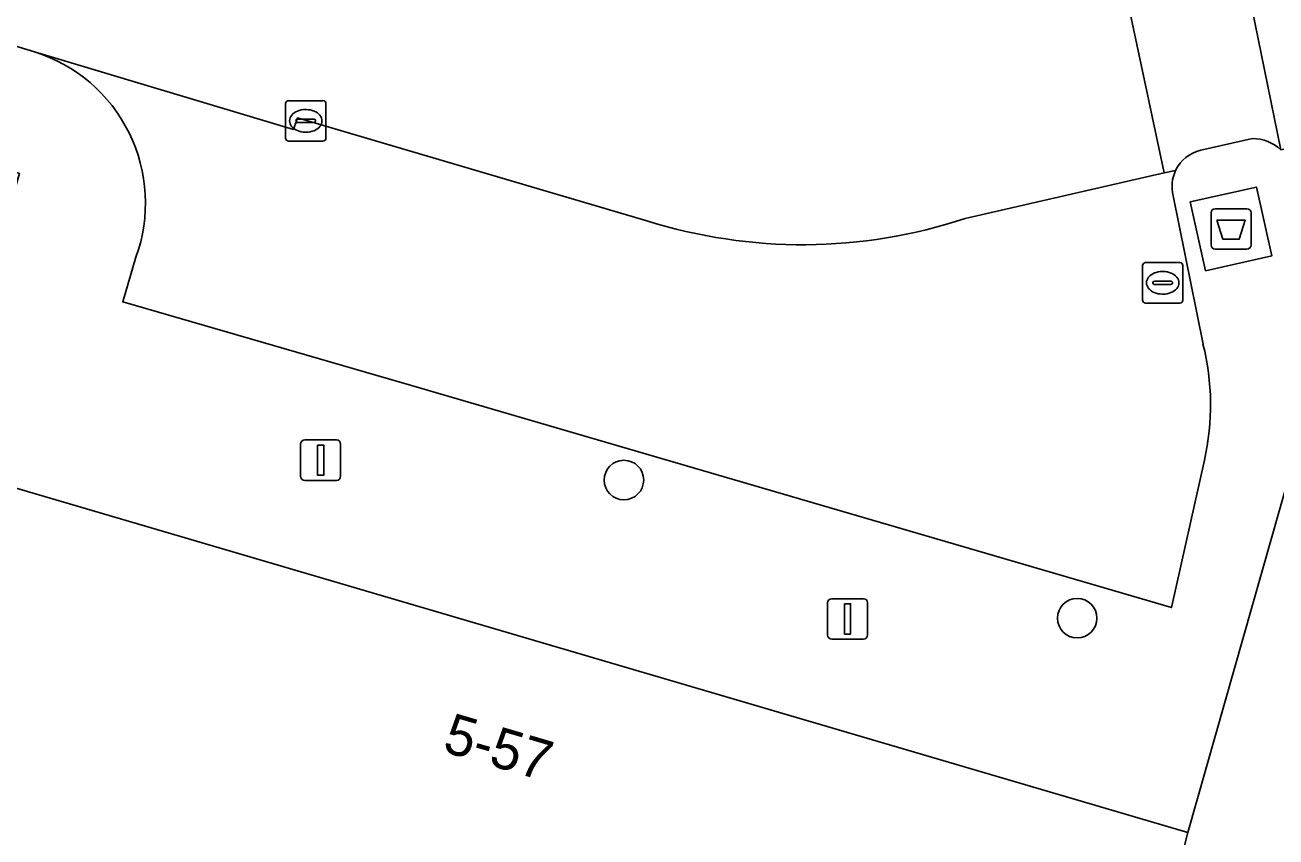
# Model space of a CAD drawing. Extents: x 161772 to 163126, y 383092 to 383917.
# Drawn here: x 163019.32 to 163050.29, y 383683.35 to 383703.46 of the extents above; entities that cross this region are included whole.
import ezdxf

# ---------------------------------------------------------------- set-up
doc = ezdxf.new("R2010")
doc.units = 0
for name, color, linetype in [('IMGEO_Afval_apart_plaats', 7, 'Continuous'), ('IMGEO_Boom', 7, 'Continuous'), ('IMGEO_Kolk', 7, 'Continuous'), ('IMGEO_Lichtmast', 7, 'Continuous'), ('IMGEO_Pand', 7, 'Continuous'), ('IMGEO_Pand_nummerreeks', 7, 'Continuous'), ('IMGEO_Parkeervlak_open', 7, 'Continuous'), ('IMGEO_Rijbaan_lokaal_open', 7, 'Continuous'), ('IMGEO_Rioolput', 7, 'Continuous'), ('IMGEO_Voetpad_gesloten', 7, 'Continuous'), ('IMGEO_Voetpad_open', 7, 'Continuous')]:
    doc.layers.add(name, color=color, linetype=linetype)

msp = doc.modelspace()

# ---------------------------------------------------------------- linework, layer by layer
at = {"layer": 'IMGEO_Afval_apart_plaats'}
for p, q in [((163048.681, 383698.006), (163048.681, 383698.806)), ((163048.681, 383698.806), (163048.681, 383698.006)), ((163048.781, 383698.906), (163049.571, 383698.906)), ((163049.571, 383698.906), (163048.781, 383698.906)), ((163049.671, 383698.806), (163049.671, 383698.006)), ((163049.671, 383698.006), (163049.671, 383698.806)), ((163049.571, 383697.906), (163048.781, 383697.906)), ((163048.781, 383697.906), (163049.571, 383697.906))]:
    msp.add_line(p, q, dxfattribs=at)
msp.add_lwpolyline([(163048.824, 383698.62), (163049.528, 383698.62), (163049.379, 383698.15), (163048.973, 383698.15), (163048.824, 383698.62)], dxfattribs=at)
for centre, start, end in [((163048.781, 383698.806), 90, 180), ((163048.781, 383698.806), 90, 180), ((163049.571, 383698.806), 0, 90), ((163049.571, 383698.806), 360, 90), ((163048.781, 383698.006), 180, 270), ((163048.781, 383698.006), 180, 270), ((163049.571, 383698.006), 270, 0), ((163049.571, 383698.006), 270, 0)]:
    msp.add_arc(centre, 0.1, start, end, dxfattribs=at)
at = {"layer": 'IMGEO_Boom'}
for centre in [(163034.145, 383692.187), (163045.367, 383688.766)]:
    msp.add_circle(centre, 0.489, dxfattribs=at)
at = {"layer": 'IMGEO_Kolk'}
for p, q in [((163025.841, 383701.582), (163026.693, 383701.582)), ((163025.766, 383700.656), (163025.766, 383701.508)), ((163026.254, 383701.362), (163026.279, 383701.362)), ((163026.767, 383701.508), (163026.767, 383700.656)), ((163026.025, 383701.076), (163026.025, 383701.088)), ((163026.463, 383701.039), (163026.065, 383701.039)), ((163026.068, 383701.125), (163026.466, 383701.125)), ((163026.509, 383701.088), (163026.509, 383701.076)), ((163026.277, 383700.802), (163026.252, 383700.802)), ((163026.693, 383700.582), (163025.841, 383700.582))]:
    msp.add_line(p, q, dxfattribs=at)
for points in [[(163025.841, 383701.582), (163026.693, 383701.582)], [(163025.766, 383700.656), (163025.766, 383701.508)], [(163026.767, 383701.508), (163026.767, 383700.656)], [(163026.693, 383700.582), (163025.841, 383700.582)]]:
    msp.add_lwpolyline(points, dxfattribs=at)
for centre, radius, start, end in [((163025.843, 383701.506), 0.0765, 91.552, 178.448), ((163025.843, 383701.506), 0.0765, 91.552, 178.448), ((163026.691, 383701.506), 0.0765, 1.552, 88.448), ((163026.691, 383701.506), 0.0765, 1.552, 88.448), ((163026.065, 383701.085), 0.0403, 85.8775, 175.7526), ((163026.062, 383701.075), 0.0366, 178.938, 274.7102), ((163026.466, 383701.082), 0.043, 264.8664, 352.4533), ((163026.47, 383701.087), 0.0386, 1.7309, 96.639), ((163025.843, 383700.658), 0.0765, 181.552, 268.448), ((163025.843, 383700.658), 0.0765, 181.552, 268.448), ((163026.691, 383700.658), 0.0765, 271.552, 358.448), ((163026.691, 383700.658), 0.0765, 271.552, 358.448)]:
    msp.add_arc(centre, radius, start, end, dxfattribs=at)
for centre, major_axis, ratio, start_param, end_param in [((163026.253, 383701.082), (-0.387, 0.002), 0.722429, 4.712389, 7.853982), ((163026.278, 383701.082), (-0.39, 0.002), 0.717154, 1.570796, 4.712389)]:
    msp.add_ellipse(centre, major_axis=major_axis, ratio=ratio, start_param=start_param, end_param=end_param, dxfattribs=at)
at = {"layer": 'IMGEO_Lichtmast'}
for p, q in [((163026.24, 383693.179), (163027.03, 383693.179)), ((163027.03, 383693.179), (163026.24, 383693.179)), ((163026.14, 383692.279), (163026.14, 383693.079)), ((163026.14, 383693.079), (163026.14, 383692.279)), ((163027.13, 383693.079), (163027.13, 383692.279)), ((163027.13, 383692.279), (163027.13, 383693.079)), ((163027.03, 383692.179), (163026.24, 383692.179)), ((163026.24, 383692.179), (163027.03, 383692.179)), ((163039.188, 383688.347), (163039.188, 383689.147)), ((163039.188, 383689.147), (163039.188, 383688.347)), ((163039.288, 383689.247), (163040.078, 383689.247)), ((163040.078, 383689.247), (163039.288, 383689.247)), ((163040.178, 383689.147), (163040.178, 383688.347)), ((163040.178, 383688.347), (163040.178, 383689.147)), ((163040.078, 383688.247), (163039.288, 383688.247)), ((163039.288, 383688.247), (163040.078, 383688.247))]:
    msp.add_line(p, q, dxfattribs=at)
for points in [[(163026.56, 383693.054), (163026.71, 383693.054), (163026.71, 383692.304), (163026.56, 383692.304), (163026.56, 383693.054)], [(163039.608, 383689.122), (163039.758, 383689.122), (163039.758, 383688.372), (163039.608, 383688.372), (163039.608, 383689.122)]]:
    msp.add_lwpolyline(points, dxfattribs=at)
for centre, start, end in [((163026.24, 383693.079), 90, 180), ((163026.24, 383693.079), 90, 180), ((163027.03, 383693.079), 0, 90), ((163027.03, 383693.079), 360, 90), ((163026.24, 383692.279), 180, 270), ((163026.24, 383692.279), 180, 270), ((163027.03, 383692.279), 270, 0), ((163027.03, 383692.279), 270, 0), ((163039.288, 383689.147), 90, 180), ((163039.288, 383689.147), 90, 180), ((163040.078, 383689.147), 0, 90), ((163040.078, 383689.147), 360, 90), ((163039.288, 383688.347), 180, 270), ((163039.288, 383688.347), 180, 270), ((163040.078, 383688.347), 270, 0), ((163040.078, 383688.347), 270, 0)]:
    msp.add_arc(centre, 0.1, start, end, dxfattribs=at)
at = {"layer": 'IMGEO_Pand'}
msp.add_lwpolyline([(163042.973, 383663.058), (163048.103, 383683.459), (163017.069, 383692.58), (163019.182, 383699.776), (163018.734, 383699.908), (163000, 383705.438)], dxfattribs=at)
msp.add_lwpolyline([(163066.681, 383696.654), (163050.849, 383693.103), (163048.103, 383683.459), (163042.973, 383663.058), (163042.936, 383662.935), (163059.886, 383658.12), (163060.118, 383658.944), (163062.197, 383666.331)], close=True, dxfattribs=at)
at = {"layer": 'IMGEO_Parkeervlak_open'}
for points in [[(163034.709, 383698.609), (163026.063, 383701.155), (163025.96, 383700.871), (163019.55, 383702.793)], [(163047.804, 383699.856), (163047.521, 383699.791), (163042.591, 383698.662)], [(163048.482, 383695.552), (163047.746, 383699.227)], [(163022.063, 383697.704), (163021.734, 383696.596), (163028.881, 383694.524), (163047.699, 383689.026), (163048.516, 383692.68)]]:
    msp.add_lwpolyline(points, dxfattribs=at)
for centre, radius, start, end in [((163018.366, 383699.044), 3.932, 340.0818, 72.4794), ((163048.63, 383699.463), 0.915, 154.5282, 194.9351), ((163038.568, 383710.82), 12.806, 252.4617, 288.3088), ((163042.519, 383694.045), 6.15, 347.1753, 14.1813)]:
    msp.add_arc(centre, radius, start, end, dxfattribs=at)
at = {"layer": 'IMGEO_Rijbaan_lokaal_open'}
for points in [[(162996.031, 383776.709), (162987.999, 383750), (162987.495, 383748.328), (162986.193, 383744.01), (162985.823, 383742.781), (162982.721, 383732.545), (162980.883, 383726.501), (162980.725, 383725.981), (162980.3, 383724.389), (162980.198, 383724.054), (162977.562, 383715.386), (162978.169, 383715.193), (162984.721, 383713.266), (162992.281, 383710.933), (162997.967, 383709.345), (163000, 383708.733), (163005.885, 383706.961), (163019.55, 383702.793), (163025.96, 383700.871), (163026.063, 383701.155), (163034.709, 383698.609)], [(163064.761, 383709.748), (163060.106, 383708.691), (163049.207, 383706.274), (163050.408, 383700.367), (163071.865, 383705.205), (163072.899, 383705.44), (163071.42, 383712.031), (163061.795, 383755.705)], [(163050.408, 383700.367), (163049.207, 383706.274)], [(163042.591, 383698.662), (163047.521, 383699.791), (163046.274, 383705.656), (163040.361, 383704.373)], [(163046.274, 383705.656), (163047.521, 383699.791), (163047.804, 383699.856)], [(163048.424, 383700.356), (163049.708, 383700.644)]]:
    msp.add_lwpolyline(points, dxfattribs=at)
for centre, radius, start, end in [((163049.713, 383699.633), 1.011, 46.5476, 90.2736), ((163048.632, 383699.463), 0.916, 103.1286, 154.6404), ((163038.568, 383710.82), 12.806, 252.4617, 288.3088)]:
    msp.add_arc(centre, radius, start, end, dxfattribs=at)
at = {"layer": 'IMGEO_Rioolput'}
for p, q in [((163046.983, 383696.645), (163046.983, 383697.497)), ((163047.058, 383697.571), (163047.91, 383697.571)), ((163047.984, 383697.497), (163047.984, 383696.645)), ((163047.471, 383697.351), (163047.496, 383697.351)), ((163047.242, 383697.065), (163047.242, 383697.077)), ((163047.68, 383697.028), (163047.282, 383697.028)), ((163047.285, 383697.114), (163047.683, 383697.114)), ((163047.726, 383697.077), (163047.726, 383697.065)), ((163047.91, 383696.571), (163047.058, 383696.571)), ((163047.494, 383696.791), (163047.469, 383696.791))]:
    msp.add_line(p, q, dxfattribs=at)
for points in [[(163046.983, 383696.645), (163046.983, 383697.497)], [(163047.058, 383697.571), (163047.91, 383697.571)], [(163047.984, 383697.497), (163047.984, 383696.645)], [(163047.91, 383696.571), (163047.058, 383696.571)]]:
    msp.add_lwpolyline(points, dxfattribs=at)
for centre, radius, start, end in [((163047.06, 383697.495), 0.0765, 91.552, 178.448), ((163047.06, 383697.495), 0.0765, 91.552, 178.448), ((163047.908, 383697.495), 0.0765, 1.552, 88.448), ((163047.908, 383697.495), 0.0765, 1.552, 88.448), ((163047.282, 383697.074), 0.0403, 85.8775, 175.7526), ((163047.279, 383697.064), 0.0366, 178.938, 274.7102), ((163047.683, 383697.071), 0.043, 264.8664, 352.4533), ((163047.687, 383697.076), 0.0386, 1.7309, 96.639), ((163047.06, 383696.647), 0.0765, 181.552, 268.448), ((163047.06, 383696.647), 0.0765, 181.552, 268.448), ((163047.908, 383696.647), 0.0765, 271.552, 358.448), ((163047.908, 383696.647), 0.0765, 271.552, 358.448)]:
    msp.add_arc(centre, radius, start, end, dxfattribs=at)
for centre, major_axis, ratio, start_param, end_param in [((163047.47, 383697.071), (-0.387, 0.002), 0.722429, 4.712389, 7.853982), ((163047.495, 383697.071), (-0.39, 0.002), 0.717154, 1.570796, 4.712389)]:
    msp.add_ellipse(centre, major_axis=major_axis, ratio=ratio, start_param=start_param, end_param=end_param, dxfattribs=at)
at = {"layer": 'IMGEO_Voetpad_gesloten'}
msp.add_lwpolyline([(163049.807, 383699.442), (163048.164, 383699.073), (163048.546, 383697.371), (163050.189, 383697.74)], close=True, dxfattribs=at)
at = {"layer": 'IMGEO_Voetpad_open'}
for points in [[(163019.55, 383702.793), (163005.885, 383706.961), (163000, 383708.733), (162997.967, 383709.345), (162992.281, 383710.933), (162984.721, 383713.266), (162978.169, 383715.193), (162977.562, 383715.386), (162973.396, 383716.707), (162968.615, 383718.16), (162967.097, 383718.568)], [(162962.712, 383714.613), (162963.534, 383717.328), (162994.098, 383707.986), (162996.422, 383707.276), (162996.607, 383707.874), (163000, 383706.843), (163019.081, 383701.085), (163018.734, 383699.908), (163019.182, 383699.776), (163017.069, 383692.58), (163048.103, 383683.459), (163050.849, 383693.103), (163066.681, 383696.654), (163078.539, 383699.313), (163081.953, 383700.113), (163080.735, 383705.414)], [(163049.708, 383700.644), (163048.424, 383700.356)], [(163047.746, 383699.227), (163048.482, 383695.552)], [(163048.516, 383692.68), (163047.699, 383689.026), (163028.881, 383694.524), (163021.734, 383696.596), (163022.063, 383697.704)]]:
    msp.add_lwpolyline(points, dxfattribs=at)
msp.add_lwpolyline([(163048.546, 383697.371), (163048.164, 383699.073), (163049.807, 383699.442), (163050.189, 383697.74)], close=True, dxfattribs=at)
for centre, radius, start, end in [((163018.366, 383699.044), 3.932, 340.0818, 72.4794), ((163049.713, 383699.633), 1.011, 46.5476, 90.2736), ((163048.632, 383699.463), 0.916, 103.1286, 154.6404), ((163048.63, 383699.463), 0.915, 154.5282, 194.9351), ((163042.519, 383694.045), 6.15, 347.1753, 14.1813)]:
    msp.add_arc(centre, radius, start, end, dxfattribs=at)

# ---------------------------------------------------------------- texts
at = {"layer": 'IMGEO_Pand_nummerreeks'}
msp.add_text('5-57', height=1, rotation=343.6218, dxfattribs=at).set_placement((163029.621, 383685.472))

doc.saveas('drawing.dxf')
